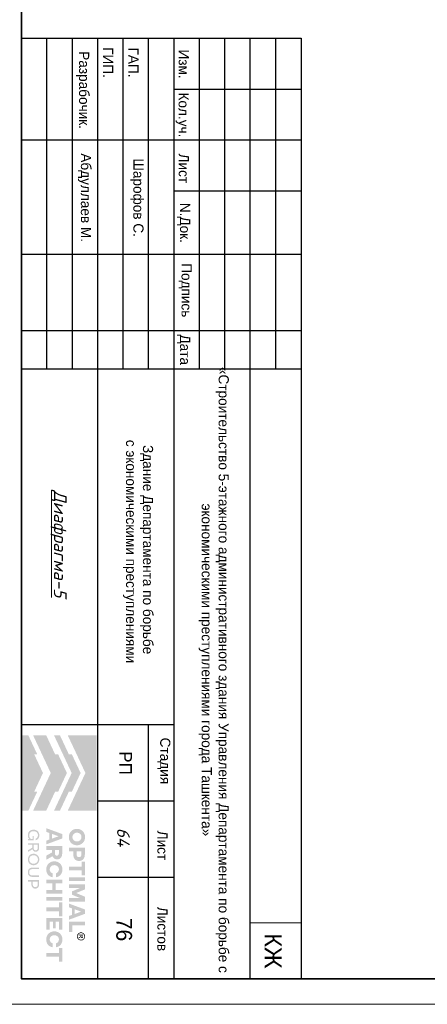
# Model space of a CAD drawing. Header units: millimetres. Extents: x -33345 to 4712671, y -3392 to 121473.
# Tile 1026 of 1056: x 4107090 to 4115108, y 44501 to 63866. Entities that reach past the tile are written whole.
import ezdxf

# ---------------------------------------------------------------- set-up
doc = ezdxf.new("R2010")
doc.units = ezdxf.units.MM
doc.layers.add('_линия', color=7, linetype='Continuous')
doc.layers.add('A Текст', color=250, linetype='Continuous', lineweight=20)
doc.layers.add('Текст', color=7, linetype='Continuous', lineweight=20)
doc.styles.add('ISOCPEUR', font='isocpeui.ttf', dxfattribs={"height": 300})
doc.styles.get("Standard").update_dxf_attribs({"font": 'arial.ttf'})
doc.styles.add('X-U-RW-01$0$StyleROMANS', font='GOTHIC.TTF')
doc.styles.add('Конструктор', font='isocpeui.ttf', dxfattribs={"height": 200})

# ---------------------------------------------------------------- blocks, each defined once
blk = doc.blocks.new('srhet')
at = {"lineweight": 20}
blk.add_lwpolyline([(-49807960, 24193266), (-49748560, 24193266), (-49748560, 24235266), (-49807960, 24235266)], close=True, dxfattribs=at)
at = {"lineweight": 35}
blk.add_lwpolyline([(-49805960, 24193766), (-49749060, 24193766), (-49749060, 24234766), (-49805960, 24234766)], close=True, dxfattribs=at)
blk = doc.blocks.new('logo')
at = {"true_color": 0x90e0ed}
h = blk.add_hatch(color=141, dxfattribs=at)
h.dxf.hatch_style = 1
h.paths.add_polyline_path([(5.672, 5.668), (0.009, 5.668), (0.009, 3.483), (1.425, 4.147), (2.84, 4.81), (4.256, 4.147), (5.672, 3.483)])
at = {"true_color": 0x212121}
h = blk.add_hatch(color=250, dxfattribs=at)
h.dxf.hatch_style = 1
h.paths.add_polyline_path([(8.107, 4.61), (8.086, 4.63), (8.064, 4.649), (8.041, 4.667), (8.017, 4.683), (7.992, 4.699), (7.967, 4.713), (7.94, 4.726), (7.912, 4.738), (7.884, 4.749), (7.855, 4.759), (7.825, 4.766), (7.795, 4.773), (7.763, 4.778), (7.732, 4.782), (7.7, 4.784), (7.667, 4.785), (7.634, 4.784), (7.602, 4.782), (7.571, 4.778), (7.54, 4.773), (7.51, 4.766), (7.48, 4.758), (7.451, 4.749), (7.422, 4.738), (7.394, 4.725), (7.367, 4.712), (7.341, 4.697), (7.316, 4.682), (7.292, 4.665), (7.269, 4.648), (7.247, 4.629), (7.226, 4.609), (7.206, 4.588), (7.187, 4.566), (7.169, 4.544), (7.153, 4.52), (7.137, 4.495), (7.122, 4.47), (7.109, 4.443), (7.097, 4.416), (7.086, 4.387), (7.076, 4.359), (7.068, 4.329), (7.061, 4.299), (7.056, 4.268), (7.053, 4.237), (7.05, 4.205), (7.05, 4.173), (7.05, 4.14), (7.053, 4.108), (7.056, 4.077), (7.061, 4.047), (7.068, 4.016), (7.076, 3.987), (7.086, 3.958), (7.097, 3.93), (7.109, 3.903), (7.122, 3.876), (7.137, 3.85), (7.153, 3.826), (7.169, 3.802), (7.187, 3.779), (7.206, 3.757), (7.226, 3.736), (7.247, 3.716), (7.269, 3.697), (7.292, 3.679), (7.316, 3.662), (7.341, 3.647), (7.367, 3.633), (7.394, 3.619), (7.422, 3.607), (7.451, 3.596), (7.48, 3.587), (7.51, 3.579), (7.54, 3.573), (7.571, 3.568), (7.602, 3.564), (7.634, 3.562), (7.667, 3.561), (7.7, 3.562), (7.732, 3.564), (7.763, 3.568), (7.795, 3.573), (7.825, 3.579), (7.855, 3.587), (7.884, 3.596), (7.912, 3.607), (7.94, 3.619), (7.967, 3.633), (7.992, 3.647), (8.017, 3.662), (8.041, 3.679), (8.064, 3.697), (8.086, 3.716), (8.107, 3.736), (8.127, 3.757), (8.146, 3.779), (8.164, 3.802), (8.181, 3.826), (8.196, 3.85), (8.211, 3.876), (8.224, 3.903), (8.237, 3.93), (8.248, 3.958), (8.257, 3.987), (8.265, 4.016), (8.272, 4.047), (8.277, 4.077), (8.281, 4.108), (8.283, 4.14), (8.284, 4.173), (8.283, 4.205), (8.281, 4.237), (8.277, 4.268), (8.272, 4.299), (8.265, 4.329), (8.257, 4.359), (8.248, 4.387), (8.237, 4.416), (8.224, 4.443), (8.211, 4.47), (8.196, 4.495), (8.181, 4.52), (8.164, 4.544), (8.146, 4.567), (8.127, 4.589)])
h.paths.add_polyline_path([(7.841, 4.464), (7.854, 4.455), (7.867, 4.446), (7.879, 4.436), (7.891, 4.426), (7.902, 4.415), (7.913, 4.403), (7.923, 4.391), (7.933, 4.379), (7.942, 4.366), (7.95, 4.352), (7.958, 4.338), (7.965, 4.324), (7.972, 4.308), (7.977, 4.293), (7.982, 4.277), (7.987, 4.261), (7.99, 4.244), (7.993, 4.228), (7.995, 4.21), (7.996, 4.193), (7.996, 4.175), (7.996, 4.157), (7.995, 4.139), (7.993, 4.121), (7.99, 4.104), (7.987, 4.088), (7.982, 4.071), (7.977, 4.055), (7.972, 4.039), (7.965, 4.024), (7.958, 4.009), (7.95, 3.994), (7.942, 3.981), (7.933, 3.967), (7.923, 3.955), (7.913, 3.942), (7.902, 3.931), (7.891, 3.92), (7.879, 3.909), (7.867, 3.9), (7.854, 3.891), (7.841, 3.882), (7.827, 3.874), (7.813, 3.867), (7.798, 3.86), (7.783, 3.854), (7.767, 3.849), (7.751, 3.844), (7.735, 3.841), (7.718, 3.838), (7.701, 3.836), (7.684, 3.835), (7.667, 3.834), (7.649, 3.835), (7.632, 3.836), (7.615, 3.838), (7.598, 3.841), (7.582, 3.844), (7.566, 3.849), (7.551, 3.854), (7.535, 3.86), (7.521, 3.867), (7.506, 3.874), (7.492, 3.882), (7.479, 3.891), (7.466, 3.9), (7.454, 3.909), (7.442, 3.92), (7.431, 3.931), (7.42, 3.942), (7.41, 3.955), (7.4, 3.967), (7.391, 3.981), (7.383, 3.994), (7.375, 4.009), (7.368, 4.024), (7.362, 4.039), (7.356, 4.055), (7.351, 4.071), (7.347, 4.088), (7.343, 4.104), (7.34, 4.121), (7.338, 4.139), (7.337, 4.157), (7.337, 4.175), (7.337, 4.193), (7.338, 4.21), (7.34, 4.228), (7.343, 4.244), (7.347, 4.261), (7.351, 4.277), (7.356, 4.293), (7.362, 4.308), (7.368, 4.324), (7.375, 4.338), (7.383, 4.352), (7.391, 4.366), (7.4, 4.379), (7.41, 4.391), (7.42, 4.403), (7.431, 4.415), (7.442, 4.426), (7.454, 4.436), (7.466, 4.446), (7.479, 4.455), (7.492, 4.464), (7.506, 4.472), (7.521, 4.479), (7.535, 4.486), (7.551, 4.492), (7.566, 4.497), (7.582, 4.501), (7.598, 4.505), (7.615, 4.508), (7.632, 4.51), (7.649, 4.511), (7.667, 4.511), (7.684, 4.511), (7.701, 4.51), (7.718, 4.508), (7.735, 4.505), (7.751, 4.501), (7.767, 4.497), (7.783, 4.492), (7.798, 4.486), (7.813, 4.479), (7.827, 4.472)], flags=16)
h.paths.add_polyline_path([(9.335, 4.648), (9.319, 4.662), (9.301, 4.675), (9.283, 4.687), (9.264, 4.698), (9.245, 4.709), (9.224, 4.719), (9.203, 4.728), (9.181, 4.736), (9.158, 4.743), (9.134, 4.749), (9.11, 4.755), (9.085, 4.759), (9.059, 4.762), (9.032, 4.765), (9.005, 4.766), (8.977, 4.767), (8.47, 4.767), (8.47, 3.579), (8.75, 3.579), (8.75, 3.898), (8.977, 3.898), (9.005, 3.898), (9.032, 3.9), (9.059, 3.902), (9.085, 3.906), (9.11, 3.91), (9.134, 3.915), (9.158, 3.921), (9.181, 3.928), (9.203, 3.936), (9.224, 3.945), (9.245, 3.954), (9.264, 3.965), (9.283, 3.976), (9.301, 3.988), (9.319, 4.001), (9.335, 4.014), (9.35, 4.029), (9.365, 4.044), (9.379, 4.059), (9.391, 4.076), (9.403, 4.093), (9.414, 4.111), (9.424, 4.13), (9.432, 4.15), (9.44, 4.17), (9.447, 4.191), (9.453, 4.212), (9.458, 4.234), (9.461, 4.257), (9.464, 4.28), (9.466, 4.304), (9.466, 4.329), (9.466, 4.353), (9.464, 4.377), (9.461, 4.401), (9.458, 4.424), (9.453, 4.446), (9.447, 4.468), (9.44, 4.489), (9.432, 4.51), (9.424, 4.53), (9.414, 4.549), (9.403, 4.567), (9.391, 4.585), (9.379, 4.602), (9.365, 4.618), (9.35, 4.633)])
h.paths.add_polyline_path([(8.75, 4.511), (8.959, 4.511), (8.984, 4.511), (9.008, 4.508), (9.031, 4.505), (9.052, 4.499), (9.071, 4.492), (9.09, 4.484), (9.106, 4.474), (9.121, 4.463), (9.135, 4.45), (9.147, 4.436), (9.156, 4.421), (9.165, 4.404), (9.171, 4.387), (9.175, 4.368), (9.178, 4.348), (9.179, 4.327), (9.178, 4.306), (9.175, 4.287), (9.171, 4.268), (9.165, 4.251), (9.156, 4.235), (9.147, 4.22), (9.135, 4.206), (9.121, 4.193), (9.106, 4.182), (9.09, 4.172), (9.071, 4.164), (9.052, 4.157), (9.031, 4.151), (9.008, 4.148), (8.984, 4.145), (8.959, 4.144), (8.75, 4.144)], flags=16)
h.paths.add_polyline_path([(10.558, 4.767), (9.528, 4.767), (9.528, 4.529), (9.904, 4.529), (9.904, 3.579), (10.182, 3.579), (10.182, 4.529), (10.558, 4.529)])
h.paths.add_polyline_path([(10.975, 4.767), (10.695, 4.767), (10.695, 3.579), (10.975, 3.579)])
h.paths.add_polyline_path([(11.611, 4.767), (11.223, 4.767), (11.223, 3.579), (11.498, 3.579), (11.498, 4.426), (11.751, 3.806), (12.012, 3.806), (12.267, 4.426), (12.267, 3.579), (12.542, 3.579), (12.542, 4.767), (12.154, 4.767), (11.882, 4.116)])
h.paths.add_polyline_path([(13.451, 4.767), (13.116, 4.767), (12.68, 3.579), (12.959, 3.579), (13.038, 3.799), (13.529, 3.799), (13.609, 3.579), (13.888, 3.579)])
h.paths.add_polyline_path([(13.285, 4.487), (13.457, 4.01), (13.111, 4.01)], flags=16)
h.paths.add_polyline_path([(14.306, 4.767), (14.026, 4.767), (14.026, 3.579), (14.808, 3.579), (14.808, 3.827), (14.306, 3.827)])
h.paths.add_polyline_path([(15.871, 2.84), (15.857, 2.86), (15.841, 2.879), (15.825, 2.898), (15.808, 2.916), (15.79, 2.933), (15.771, 2.949), (15.752, 2.964), (15.731, 2.978), (15.71, 2.992), (15.688, 3.004), (15.666, 3.016), (15.643, 3.027), (15.619, 3.037), (15.594, 3.046), (15.569, 3.053), (15.543, 3.06), (15.516, 3.066), (15.49, 3.071), (15.462, 3.074), (15.434, 3.077), (15.406, 3.079), (15.377, 3.079), (15.344, 3.078), (15.312, 3.076), (15.281, 3.072), (15.25, 3.067), (15.22, 3.061), (15.191, 3.052), (15.162, 3.043), (15.134, 3.031), (15.106, 3.019), (15.08, 3.005), (15.054, 2.991), (15.03, 2.975), (15.006, 2.958), (14.984, 2.94), (14.962, 2.921), (14.942, 2.901), (14.922, 2.88), (14.903, 2.858), (14.886, 2.835), (14.869, 2.811), (14.854, 2.787), (14.84, 2.761), (14.827, 2.734), (14.815, 2.707), (14.804, 2.679), (14.795, 2.65), (14.787, 2.621), (14.78, 2.591), (14.775, 2.561), (14.772, 2.53), (14.769, 2.499), (14.769, 2.468), (14.769, 2.436), (14.772, 2.405), (14.775, 2.374), (14.78, 2.344), (14.787, 2.314), (14.795, 2.285), (14.804, 2.256), (14.815, 2.228), (14.827, 2.201), (14.84, 2.174), (14.854, 2.149), (14.869, 2.124), (14.886, 2.1), (14.903, 2.077), (14.922, 2.055), (14.942, 2.034), (14.962, 2.014), (14.984, 1.995), (15.006, 1.977), (15.03, 1.96), (15.054, 1.945), (15.08, 1.93), (15.106, 1.916), (15.134, 1.904), (15.162, 1.893), (15.191, 1.883), (15.22, 1.875), (15.25, 1.868), (15.281, 1.863), (15.312, 1.859), (15.344, 1.857), (15.377, 1.856), (15.406, 1.856), (15.434, 1.858), (15.462, 1.861), (15.49, 1.864), (15.516, 1.869), (15.543, 1.875), (15.569, 1.882), (15.594, 1.89), (15.619, 1.898), (15.643, 1.908), (15.666, 1.919), (15.688, 1.931), (15.71, 1.943), (15.731, 1.957), (15.752, 1.971), (15.771, 1.986), (15.79, 2.002), (15.808, 2.019), (15.825, 2.037), (15.841, 2.056), (15.857, 2.075), (15.871, 2.096), (15.885, 2.117), (15.898, 2.139), (15.91, 2.161), (15.921, 2.185), (15.93, 2.209), (15.939, 2.233), (15.947, 2.259), (15.953, 2.284), (15.959, 2.311), (15.964, 2.338), (15.668, 2.338), (15.659, 2.314), (15.649, 2.291), (15.638, 2.269), (15.625, 2.249), (15.61, 2.23), (15.594, 2.213), (15.576, 2.196), (15.557, 2.181), (15.536, 2.168), (15.515, 2.156), (15.493, 2.146), (15.471, 2.138), (15.448, 2.132), (15.424, 2.127), (15.4, 2.125), (15.375, 2.124), (15.358, 2.124), (15.342, 2.125), (15.326, 2.127), (15.31, 2.13), (15.294, 2.134), (15.279, 2.139), (15.264, 2.144), (15.249, 2.15), (15.235, 2.157), (15.221, 2.165), (15.207, 2.173), (15.195, 2.182), (15.182, 2.191), (15.17, 2.201), (15.159, 2.212), (15.148, 2.223), (15.138, 2.235), (15.128, 2.247), (15.119, 2.26), (15.11, 2.273), (15.102, 2.287), (15.094, 2.302), (15.087, 2.316), (15.081, 2.332), (15.075, 2.348), (15.07, 2.364), (15.066, 2.381), (15.062, 2.397), (15.059, 2.414), (15.057, 2.432), (15.056, 2.45), (15.056, 2.468), (15.056, 2.486), (15.057, 2.503), (15.059, 2.521), (15.062, 2.538), (15.066, 2.555), (15.07, 2.571), (15.075, 2.587), (15.081, 2.603), (15.087, 2.619), (15.094, 2.634), (15.102, 2.648), (15.11, 2.662), (15.119, 2.675), (15.128, 2.688), (15.138, 2.7), (15.148, 2.712), (15.159, 2.723), (15.17, 2.734), (15.182, 2.744), (15.195, 2.753), (15.207, 2.762), (15.221, 2.77), (15.235, 2.778), (15.249, 2.785), (15.264, 2.791), (15.279, 2.797), (15.294, 2.801), (15.31, 2.805), (15.326, 2.808), (15.342, 2.81), (15.358, 2.811), (15.375, 2.812), (15.4, 2.811), (15.424, 2.808), (15.448, 2.803), (15.471, 2.797), (15.493, 2.789), (15.515, 2.779), (15.536, 2.767), (15.557, 2.754), (15.576, 2.739), (15.594, 2.722), (15.61, 2.705), (15.625, 2.686), (15.638, 2.666), (15.649, 2.644), (15.659, 2.621), (15.668, 2.597), (15.964, 2.597), (15.959, 2.624), (15.953, 2.651), (15.947, 2.677), (15.939, 2.702), (15.93, 2.726), (15.921, 2.75), (15.91, 2.774), (15.898, 2.796), (15.885, 2.818)])
h.paths.add_polyline_path([(14.632, 3.061), (13.76, 3.061), (13.76, 1.874), (14.632, 1.874), (14.632, 2.122), (14.04, 2.122), (14.04, 2.359), (14.528, 2.359), (14.528, 2.572), (14.04, 2.572), (14.04, 2.813), (14.632, 2.813)])
h.paths.add_polyline_path([(13.624, 3.061), (12.593, 3.061), (12.593, 2.824), (12.969, 2.824), (12.969, 1.874), (13.248, 1.874), (13.248, 2.824), (13.624, 2.824)])
h.paths.add_polyline_path([(12.457, 3.061), (12.177, 3.061), (12.177, 1.874), (12.457, 1.874)])
h.paths.add_polyline_path([(11.929, 3.061), (11.648, 3.061), (11.648, 2.572), (11.147, 2.572), (11.147, 3.061), (10.867, 3.061), (10.867, 1.874), (11.147, 1.874), (11.147, 2.329), (11.648, 2.329), (11.648, 1.874), (11.929, 1.874)])
h.paths.add_polyline_path([(10.624, 2.796), (10.611, 2.818), (10.597, 2.84), (10.583, 2.86), (10.567, 2.879), (10.551, 2.898), (10.534, 2.916), (10.516, 2.933), (10.497, 2.949), (10.477, 2.964), (10.457, 2.978), (10.436, 2.992), (10.414, 3.004), (10.392, 3.016), (10.368, 3.027), (10.344, 3.037), (10.32, 3.046), (10.294, 3.053), (10.269, 3.06), (10.242, 3.066), (10.215, 3.071), (10.188, 3.074), (10.16, 3.077), (10.132, 3.079), (10.103, 3.079), (10.07, 3.078), (10.038, 3.076), (10.007, 3.072), (9.976, 3.067), (9.946, 3.061), (9.917, 3.052), (9.888, 3.043), (9.86, 3.031), (9.832, 3.019), (9.806, 3.005), (9.78, 2.991), (9.756, 2.975), (9.732, 2.958), (9.71, 2.94), (9.688, 2.921), (9.667, 2.901), (9.648, 2.88), (9.629, 2.858), (9.612, 2.835), (9.595, 2.811), (9.58, 2.787), (9.566, 2.761), (9.553, 2.734), (9.541, 2.707), (9.53, 2.679), (9.52, 2.65), (9.512, 2.621), (9.506, 2.591), (9.501, 2.561), (9.497, 2.53), (9.495, 2.499), (9.494, 2.468), (9.495, 2.436), (9.497, 2.405), (9.501, 2.374), (9.506, 2.344), (9.512, 2.314), (9.52, 2.285), (9.53, 2.256), (9.541, 2.228), (9.553, 2.201), (9.566, 2.174), (9.58, 2.149), (9.595, 2.124), (9.612, 2.1), (9.629, 2.077), (9.648, 2.055), (9.667, 2.034), (9.688, 2.014), (9.71, 1.995), (9.732, 1.977), (9.756, 1.96), (9.78, 1.945), (9.806, 1.93), (9.832, 1.916), (9.86, 1.904), (9.888, 1.893), (9.917, 1.883), (9.946, 1.875), (9.976, 1.868), (10.007, 1.863), (10.038, 1.859), (10.07, 1.857), (10.103, 1.856), (10.132, 1.856), (10.16, 1.858), (10.188, 1.861), (10.215, 1.864), (10.242, 1.869), (10.269, 1.875), (10.294, 1.882), (10.32, 1.89), (10.344, 1.898), (10.368, 1.908), (10.392, 1.919), (10.414, 1.931), (10.436, 1.943), (10.457, 1.957), (10.477, 1.971), (10.497, 1.986), (10.516, 2.002), (10.534, 2.019), (10.551, 2.037), (10.567, 2.056), (10.583, 2.075), (10.597, 2.096), (10.611, 2.117), (10.624, 2.139), (10.636, 2.161), (10.646, 2.185), (10.656, 2.209), (10.665, 2.233), (10.673, 2.259), (10.679, 2.284), (10.685, 2.311), (10.689, 2.338), (10.393, 2.338), (10.385, 2.314), (10.375, 2.291), (10.364, 2.269), (10.351, 2.249), (10.336, 2.23), (10.32, 2.213), (10.302, 2.196), (10.282, 2.181), (10.262, 2.168), (10.241, 2.156), (10.219, 2.146), (10.197, 2.138), (10.174, 2.132), (10.15, 2.127), (10.126, 2.125), (10.101, 2.124), (10.084, 2.124), (10.068, 2.125), (10.052, 2.127), (10.036, 2.13), (10.02, 2.134), (10.005, 2.139), (9.99, 2.144), (9.975, 2.15), (9.961, 2.157), (9.947, 2.165), (9.933, 2.173), (9.92, 2.182), (9.908, 2.191), (9.896, 2.201), (9.885, 2.212), (9.874, 2.223), (9.864, 2.235), (9.854, 2.247), (9.844, 2.26), (9.836, 2.273), (9.828, 2.287), (9.82, 2.302), (9.813, 2.316), (9.806, 2.332), (9.801, 2.348), (9.796, 2.364), (9.791, 2.381), (9.788, 2.397), (9.785, 2.414), (9.783, 2.432), (9.782, 2.45), (9.782, 2.468), (9.782, 2.486), (9.783, 2.503), (9.785, 2.521), (9.788, 2.538), (9.791, 2.555), (9.796, 2.571), (9.801, 2.587), (9.806, 2.603), (9.813, 2.619), (9.82, 2.634), (9.828, 2.648), (9.836, 2.662), (9.844, 2.675), (9.854, 2.688), (9.864, 2.7), (9.874, 2.712), (9.885, 2.723), (9.896, 2.734), (9.908, 2.744), (9.92, 2.753), (9.933, 2.762), (9.947, 2.77), (9.961, 2.778), (9.975, 2.785), (9.99, 2.791), (10.005, 2.797), (10.02, 2.801), (10.036, 2.805), (10.052, 2.808), (10.068, 2.81), (10.084, 2.811), (10.101, 2.812), (10.126, 2.811), (10.15, 2.808), (10.174, 2.803), (10.197, 2.797), (10.219, 2.789), (10.241, 2.779), (10.262, 2.767), (10.282, 2.754), (10.302, 2.739), (10.32, 2.722), (10.336, 2.705), (10.351, 2.686), (10.364, 2.666), (10.375, 2.644), (10.385, 2.621), (10.393, 2.597), (10.689, 2.597), (10.685, 2.624), (10.679, 2.651), (10.673, 2.677), (10.665, 2.702), (10.656, 2.726), (10.646, 2.75), (10.636, 2.774)])
h.paths.add_polyline_path([(9.251, 2.936), (9.221, 2.962), (9.189, 2.986), (9.153, 3.006), (9.113, 3.023), (9.07, 3.037), (9.024, 3.047), (8.974, 3.055), (8.921, 3.06), (8.865, 3.061), (8.347, 3.061), (8.347, 1.874), (8.628, 1.874), (8.628, 2.294), (8.826, 2.294), (9.057, 1.874), (9.372, 1.874), (9.108, 2.335), (9.136, 2.346), (9.162, 2.359), (9.187, 2.374), (9.21, 2.39), (9.231, 2.407), (9.25, 2.425), (9.268, 2.445), (9.284, 2.466), (9.299, 2.488), (9.311, 2.512), (9.322, 2.537), (9.33, 2.563), (9.337, 2.59), (9.342, 2.619), (9.345, 2.649), (9.346, 2.68), (9.344, 2.725), (9.338, 2.766), (9.328, 2.805), (9.315, 2.842), (9.297, 2.876), (9.276, 2.907)])
h.paths.add_polyline_path([(8.949, 2.802), (8.967, 2.796), (8.984, 2.789), (8.999, 2.781), (9.012, 2.772), (9.024, 2.761), (9.035, 2.75), (9.044, 2.737), (9.051, 2.724), (9.056, 2.709), (9.06, 2.693), (9.063, 2.677), (9.064, 2.659), (9.063, 2.642), (9.06, 2.626), (9.056, 2.61), (9.051, 2.596), (9.044, 2.582), (9.035, 2.57), (9.024, 2.559), (9.012, 2.548), (8.999, 2.539), (8.984, 2.531), (8.967, 2.524), (8.949, 2.518), (8.93, 2.514), (8.909, 2.511), (8.887, 2.509), (8.863, 2.508), (8.628, 2.508), (8.628, 2.812), (8.863, 2.812), (8.887, 2.811), (8.909, 2.809), (8.93, 2.806)], flags=16)
h.paths.add_polyline_path([(7.773, 3.061), (7.438, 3.061), (7.002, 1.874), (7.28, 1.874), (7.36, 2.093), (7.851, 2.093), (7.931, 1.874), (8.209, 1.874)])
h.paths.add_polyline_path([(7.606, 2.781), (7.778, 2.304), (7.433, 2.304)], flags=16)
h.paths.add_polyline_path([(17.059, 3.061), (16.029, 3.061), (16.029, 2.824), (16.405, 2.824), (16.405, 1.874), (16.683, 1.874), (16.683, 2.824), (17.059, 2.824)])
at = {"true_color": 0xa7a9ac}
h = blk.add_hatch(color=253, dxfattribs=at)
h.dxf.hatch_style = 1
h.paths.add_polyline_path([(15.277, 4.754), (15.255, 4.763), (15.232, 4.77), (15.208, 4.776), (15.185, 4.779), (15.164, 4.781), (15.162, 4.781), (15.138, 4.781), (15.127, 4.78), (15.114, 4.779), (15.101, 4.777), (15.088, 4.775), (15.076, 4.772), (15.063, 4.769), (15.05, 4.765), (15.038, 4.76), (15.026, 4.755), (14.997, 4.739), (14.969, 4.721), (14.945, 4.701), (14.923, 4.679), (14.903, 4.654), (14.886, 4.628), (14.872, 4.599), (14.86, 4.567), (14.856, 4.553), (14.853, 4.539), (14.85, 4.525), (14.848, 4.51), (14.847, 4.496), (14.847, 4.481), (14.847, 4.466), (14.848, 4.452), (14.851, 4.426), (14.857, 4.402), (14.864, 4.378), (14.873, 4.355), (14.884, 4.333), (14.896, 4.312), (14.911, 4.291), (14.928, 4.272), (14.94, 4.259), (14.954, 4.247), (14.968, 4.236), (14.982, 4.225), (14.997, 4.216), (15.013, 4.207), (15.029, 4.2), (15.046, 4.193), (15.064, 4.187), (15.082, 4.182), (15.1, 4.179), (15.119, 4.176), (15.14, 4.175), (15.16, 4.175), (15.181, 4.176), (15.202, 4.179), (15.222, 4.183), (15.241, 4.188), (15.26, 4.195), (15.279, 4.203), (15.297, 4.212), (15.314, 4.222), (15.331, 4.234), (15.347, 4.247), (15.364, 4.263), (15.38, 4.28), (15.395, 4.298), (15.408, 4.317), (15.419, 4.337), (15.429, 4.358), (15.437, 4.38), (15.444, 4.403), (15.448, 4.418), (15.45, 4.433), (15.452, 4.448), (15.453, 4.463), (15.454, 4.466), (15.454, 4.49), (15.453, 4.501), (15.45, 4.523), (15.446, 4.544), (15.441, 4.565), (15.434, 4.586), (15.426, 4.605), (15.416, 4.624), (15.405, 4.643), (15.392, 4.661), (15.38, 4.676), (15.368, 4.69), (15.354, 4.703), (15.34, 4.715), (15.326, 4.726), (15.31, 4.736), (15.294, 4.745)])
h.paths.add_polyline_path([(15.249, 4.711), (15.292, 4.687), (15.329, 4.657), (15.36, 4.619), (15.383, 4.576), (15.398, 4.529), (15.403, 4.478), (15.398, 4.427), (15.383, 4.379), (15.36, 4.336), (15.329, 4.299), (15.291, 4.268), (15.248, 4.245), (15.2, 4.23), (15.149, 4.225), (15.099, 4.23), (15.051, 4.245), (15.009, 4.268), (14.971, 4.299), (14.941, 4.337), (14.917, 4.38), (14.903, 4.427), (14.897, 4.478), (14.903, 4.529), (14.917, 4.576), (14.941, 4.619), (14.972, 4.657), (15.009, 4.688), (15.052, 4.711), (15.099, 4.726), (15.15, 4.731), (15.201, 4.726)], flags=16)
h.paths.add_polyline_path([(15.197, 4.632), (15.209, 4.629), (15.219, 4.625), (15.227, 4.621), (15.235, 4.616), (15.242, 4.61), (15.249, 4.603), (15.254, 4.596), (15.259, 4.587), (15.263, 4.578), (15.267, 4.565), (15.269, 4.553), (15.269, 4.541), (15.267, 4.529), (15.264, 4.518), (15.259, 4.507), (15.252, 4.496), (15.244, 4.486), (15.238, 4.48), (15.232, 4.475), (15.225, 4.471), (15.218, 4.467), (15.211, 4.464), (15.203, 4.461), (15.196, 4.459), (15.187, 4.458), (15.177, 4.456), (15.177, 4.456), (15.189, 4.449), (15.197, 4.445), (15.203, 4.439), (15.209, 4.433), (15.215, 4.426), (15.226, 4.413), (15.235, 4.399), (15.245, 4.386), (15.254, 4.372), (15.29, 4.313), (15.291, 4.311), (15.289, 4.31), (15.23, 4.31), (15.226, 4.312), (15.182, 4.389), (15.157, 4.425), (15.152, 4.43), (15.147, 4.435), (15.141, 4.439), (15.135, 4.442), (15.129, 4.445), (15.122, 4.447), (15.115, 4.448), (15.107, 4.448), (15.072, 4.449), (15.07, 4.449), (15.07, 4.311), (15.018, 4.311), (15.018, 4.636), (15.02, 4.637), (15.161, 4.635), (15.173, 4.635), (15.185, 4.634)], flags=0)
h.paths.add_polyline_path([(15.178, 4.588), (15.187, 4.584), (15.196, 4.579), (15.2, 4.576), (15.203, 4.572), (15.206, 4.568), (15.209, 4.564), (15.211, 4.559), (15.212, 4.554), (15.213, 4.549), (15.213, 4.544), (15.213, 4.538), (15.212, 4.533), (15.211, 4.528), (15.209, 4.523), (15.206, 4.518), (15.203, 4.514), (15.199, 4.51), (15.195, 4.506), (15.19, 4.503), (15.184, 4.5), (15.178, 4.499), (15.173, 4.497), (15.161, 4.495), (15.15, 4.494), (15.138, 4.494), (15.127, 4.494), (15.074, 4.493), (15.071, 4.493), (15.071, 4.592), (15.096, 4.592), (15.159, 4.591), (15.169, 4.59)], flags=0)
h.paths.add_polyline_path([(15.267, 4.565), (15.263, 4.578), (15.259, 4.587), (15.254, 4.596), (15.249, 4.603), (15.242, 4.61), (15.235, 4.616), (15.227, 4.621), (15.219, 4.625), (15.209, 4.629), (15.197, 4.632), (15.185, 4.634), (15.173, 4.635), (15.161, 4.635), (15.02, 4.637), (15.018, 4.636), (15.018, 4.311), (15.07, 4.311), (15.07, 4.449), (15.072, 4.449), (15.107, 4.448), (15.115, 4.448), (15.122, 4.447), (15.129, 4.445), (15.135, 4.442), (15.141, 4.439), (15.147, 4.435), (15.152, 4.43), (15.157, 4.425), (15.182, 4.389), (15.226, 4.312), (15.23, 4.31), (15.289, 4.31), (15.291, 4.311), (15.29, 4.313), (15.254, 4.372), (15.245, 4.386), (15.235, 4.399), (15.226, 4.413), (15.215, 4.426), (15.209, 4.433), (15.203, 4.439), (15.197, 4.445), (15.189, 4.449), (15.177, 4.456), (15.187, 4.458), (15.196, 4.459), (15.203, 4.461), (15.211, 4.464), (15.218, 4.467), (15.225, 4.471), (15.232, 4.475), (15.238, 4.48), (15.244, 4.486), (15.252, 4.496), (15.259, 4.507), (15.264, 4.518), (15.267, 4.529), (15.269, 4.541), (15.269, 4.553)], flags=0)
h = blk.add_hatch(color=253, dxfattribs=at)
h.dxf.hatch_style = 1
h.paths.add_polyline_path([(15.242, 4.61), (15.235, 4.616), (15.227, 4.621), (15.219, 4.625), (15.209, 4.629), (15.197, 4.632), (15.185, 4.634), (15.173, 4.635), (15.161, 4.635), (15.02, 4.637), (15.018, 4.636), (15.018, 4.311), (15.07, 4.311), (15.07, 4.449), (15.072, 4.449), (15.107, 4.448), (15.115, 4.448), (15.122, 4.447), (15.129, 4.445), (15.135, 4.442), (15.141, 4.439), (15.147, 4.435), (15.152, 4.43), (15.157, 4.425), (15.182, 4.389), (15.226, 4.312), (15.23, 4.31), (15.289, 4.31), (15.291, 4.311), (15.29, 4.313), (15.254, 4.372), (15.245, 4.386), (15.235, 4.399), (15.226, 4.413), (15.215, 4.426), (15.209, 4.433), (15.203, 4.439), (15.197, 4.445), (15.189, 4.449), (15.177, 4.456), (15.187, 4.458), (15.196, 4.459), (15.203, 4.461), (15.211, 4.464), (15.218, 4.467), (15.225, 4.471), (15.232, 4.475), (15.238, 4.48), (15.244, 4.486), (15.252, 4.496), (15.259, 4.507), (15.264, 4.518), (15.267, 4.529), (15.269, 4.541), (15.269, 4.553), (15.267, 4.565), (15.263, 4.578), (15.259, 4.587), (15.254, 4.596), (15.249, 4.603)])
h.paths.add_polyline_path([(15.169, 4.59), (15.178, 4.588), (15.187, 4.584), (15.196, 4.579), (15.2, 4.576), (15.203, 4.572), (15.206, 4.568), (15.209, 4.564), (15.211, 4.559), (15.212, 4.554), (15.213, 4.549), (15.213, 4.544), (15.213, 4.538), (15.212, 4.533), (15.211, 4.528), (15.209, 4.523), (15.206, 4.518), (15.203, 4.514), (15.199, 4.51), (15.195, 4.506), (15.19, 4.503), (15.184, 4.5), (15.178, 4.499), (15.173, 4.497), (15.161, 4.495), (15.15, 4.494), (15.138, 4.494), (15.127, 4.494), (15.074, 4.493), (15.071, 4.493), (15.071, 4.592), (15.096, 4.592), (15.159, 4.591)], flags=16)
at = {"true_color": 0x1f2877}
h = blk.add_hatch(color=166, dxfattribs=at)
h.dxf.hatch_style = 1
h.paths.add_polyline_path([(2.84, 4.449), (1.425, 3.786), (1.425, 3.558), (0.009, 2.894), (0.009, 2.448), (1.425, 3.112), (2.84, 3.775), (4.256, 3.112), (5.672, 2.448), (5.672, 2.894), (4.256, 3.558), (4.256, 3.786)])
h.paths.add_polyline_path([(2.84, 3.415), (1.425, 2.751), (1.425, 2.523), (0.009, 1.86), (0.009, 0.873), (1.425, 1.536), (2.84, 2.199), (4.256, 1.536), (5.672, 0.873), (5.672, 1.86), (4.256, 2.523), (4.256, 2.751)])
h.paths.add_polyline_path([(2.84, 1.611), (1.425, 0.947), (1.425, 1.176), (0.009, 0.512), (0.009, 0.005), (5.672, 0.005), (5.672, 0.512), (4.256, 1.176), (4.256, 0.947)])
at = {"true_color": 0xa7a9ac}
h = blk.add_hatch(color=253, dxfattribs=at)
h.dxf.hatch_style = 1
h.paths.add_polyline_path([(7.824, 1.219), (7.813, 1.23), (7.803, 1.24), (7.791, 1.249), (7.78, 1.258), (7.768, 1.267), (7.756, 1.275), (7.743, 1.283), (7.73, 1.29), (7.716, 1.297), (7.703, 1.303), (7.688, 1.309), (7.674, 1.314), (7.659, 1.319), (7.644, 1.323), (7.628, 1.326), (7.613, 1.329), (7.597, 1.332), (7.581, 1.334), (7.564, 1.335), (7.547, 1.336), (7.53, 1.336), (7.506, 1.335), (7.483, 1.334), (7.461, 1.331), (7.439, 1.328), (7.417, 1.323), (7.396, 1.317), (7.376, 1.31), (7.356, 1.302), (7.337, 1.293), (7.319, 1.284), (7.301, 1.273), (7.284, 1.262), (7.268, 1.25), (7.253, 1.237), (7.238, 1.224), (7.224, 1.21), (7.211, 1.195), (7.199, 1.179), (7.187, 1.163), (7.176, 1.146), (7.166, 1.129), (7.157, 1.11), (7.149, 1.092), (7.141, 1.073), (7.134, 1.053), (7.128, 1.033), (7.124, 1.012), (7.119, 0.991), (7.116, 0.97), (7.114, 0.949), (7.113, 0.927), (7.112, 0.904), (7.113, 0.88), (7.114, 0.857), (7.116, 0.834), (7.12, 0.811), (7.124, 0.789), (7.129, 0.768), (7.135, 0.747), (7.142, 0.727), (7.15, 0.707), (7.159, 0.688), (7.168, 0.67), (7.178, 0.652), (7.189, 0.636), (7.201, 0.62), (7.214, 0.605), (7.227, 0.59), (7.241, 0.577), (7.255, 0.564), (7.271, 0.552), (7.286, 0.54), (7.303, 0.53), (7.32, 0.52), (7.338, 0.511), (7.357, 0.503), (7.376, 0.496), (7.396, 0.49), (7.416, 0.485), (7.436, 0.48), (7.458, 0.477), (7.479, 0.475), (7.501, 0.473), (7.524, 0.473), (7.546, 0.473), (7.567, 0.474), (7.588, 0.476), (7.608, 0.479), (7.627, 0.483), (7.646, 0.488), (7.664, 0.493), (7.682, 0.5), (7.699, 0.507), (7.716, 0.514), (7.732, 0.523), (7.747, 0.532), (7.761, 0.541), (7.775, 0.551), (7.789, 0.562), (7.802, 0.574), (7.802, 0.485), (7.911, 0.485), (7.911, 0.921), (7.578, 0.921), (7.578, 0.827), (7.802, 0.827), (7.802, 0.709), (7.794, 0.695), (7.785, 0.681), (7.774, 0.668), (7.763, 0.656), (7.75, 0.645), (7.735, 0.634), (7.72, 0.624), (7.703, 0.615), (7.685, 0.606), (7.666, 0.599), (7.647, 0.593), (7.627, 0.588), (7.606, 0.584), (7.585, 0.581), (7.563, 0.58), (7.54, 0.579), (7.522, 0.579), (7.505, 0.58), (7.488, 0.582), (7.472, 0.585), (7.456, 0.588), (7.441, 0.592), (7.425, 0.597), (7.411, 0.602), (7.396, 0.608), (7.383, 0.615), (7.369, 0.622), (7.357, 0.63), (7.345, 0.639), (7.333, 0.648), (7.322, 0.658), (7.311, 0.668), (7.301, 0.679), (7.292, 0.69), (7.283, 0.702), (7.275, 0.715), (7.267, 0.728), (7.26, 0.741), (7.253, 0.756), (7.247, 0.77), (7.242, 0.786), (7.237, 0.801), (7.234, 0.817), (7.23, 0.834), (7.228, 0.851), (7.226, 0.868), (7.225, 0.886), (7.225, 0.904), (7.225, 0.921), (7.226, 0.938), (7.228, 0.954), (7.23, 0.97), (7.233, 0.986), (7.236, 1.001), (7.24, 1.016), (7.245, 1.031), (7.25, 1.046), (7.256, 1.06), (7.262, 1.074), (7.27, 1.087), (7.277, 1.099), (7.285, 1.112), (7.294, 1.123), (7.304, 1.135), (7.314, 1.145), (7.324, 1.155), (7.335, 1.165), (7.347, 1.174), (7.359, 1.182), (7.371, 1.19), (7.385, 1.197), (7.398, 1.204), (7.412, 1.21), (7.427, 1.215), (7.442, 1.22), (7.458, 1.223), (7.474, 1.226), (7.49, 1.228), (7.508, 1.229), (7.525, 1.23), (7.547, 1.229), (7.569, 1.227), (7.59, 1.224), (7.61, 1.219), (7.629, 1.214), (7.648, 1.207), (7.667, 1.199), (7.684, 1.189), (7.701, 1.178), (7.716, 1.166), (7.73, 1.154), (7.743, 1.14), (7.755, 1.125), (7.765, 1.109), (7.775, 1.091), (7.783, 1.073), (7.908, 1.073), (7.903, 1.089), (7.897, 1.104), (7.891, 1.118), (7.884, 1.132), (7.877, 1.146), (7.869, 1.159), (7.861, 1.172), (7.852, 1.185), (7.843, 1.197), (7.834, 1.208)])
h.paths.add_polyline_path([(8.756, 1.163), (8.751, 1.175), (8.746, 1.187), (8.74, 1.198), (8.733, 1.208), (8.725, 1.219), (8.717, 1.229), (8.709, 1.238), (8.7, 1.247), (8.69, 1.255), (8.68, 1.263), (8.669, 1.271), (8.658, 1.278), (8.646, 1.285), (8.634, 1.291), (8.621, 1.296), (8.608, 1.301), (8.594, 1.306), (8.579, 1.31), (8.565, 1.314), (8.549, 1.317), (8.534, 1.319), (8.517, 1.321), (8.501, 1.322), (8.484, 1.323), (8.466, 1.323), (8.136, 1.323), (8.136, 0.485), (8.245, 0.485), (8.245, 0.814), (8.464, 0.814), (8.654, 0.485), (8.783, 0.485), (8.579, 0.828), (8.602, 0.835), (8.623, 0.843), (8.643, 0.853), (8.662, 0.863), (8.679, 0.875), (8.695, 0.888), (8.709, 0.902), (8.723, 0.917), (8.734, 0.933), (8.744, 0.95), (8.753, 0.968), (8.76, 0.986), (8.766, 1.006), (8.769, 1.026), (8.772, 1.047), (8.773, 1.07), (8.772, 1.084), (8.771, 1.098), (8.77, 1.112), (8.767, 1.125), (8.764, 1.138), (8.761, 1.151)])
h.paths.add_polyline_path([(8.245, 1.223), (8.455, 1.223), (8.479, 1.223), (8.501, 1.221), (8.522, 1.218), (8.541, 1.213), (8.56, 1.207), (8.577, 1.2), (8.592, 1.192), (8.606, 1.182), (8.619, 1.171), (8.63, 1.159), (8.639, 1.146), (8.647, 1.132), (8.653, 1.117), (8.657, 1.101), (8.659, 1.084), (8.66, 1.066), (8.659, 1.047), (8.657, 1.03), (8.653, 1.014), (8.647, 0.999), (8.639, 0.985), (8.63, 0.972), (8.619, 0.96), (8.606, 0.949), (8.592, 0.94), (8.577, 0.931), (8.56, 0.924), (8.541, 0.918), (8.522, 0.914), (8.501, 0.911), (8.479, 0.909), (8.455, 0.908), (8.245, 0.908)], flags=16)
h.paths.add_polyline_path([(9.702, 1.165), (9.689, 1.181), (9.676, 1.197), (9.662, 1.212), (9.647, 1.226), (9.631, 1.239), (9.615, 1.252), (9.598, 1.263), (9.581, 1.274), (9.563, 1.285), (9.544, 1.294), (9.525, 1.303), (9.505, 1.311), (9.484, 1.317), (9.464, 1.323), (9.443, 1.328), (9.421, 1.331), (9.399, 1.334), (9.377, 1.336), (9.355, 1.336), (9.332, 1.336), (9.31, 1.334), (9.288, 1.331), (9.266, 1.328), (9.245, 1.323), (9.225, 1.317), (9.204, 1.311), (9.184, 1.303), (9.165, 1.294), (9.146, 1.285), (9.128, 1.274), (9.111, 1.263), (9.094, 1.252), (9.078, 1.239), (9.062, 1.226), (9.047, 1.212), (9.033, 1.197), (9.02, 1.181), (9.007, 1.165), (8.995, 1.148), (8.984, 1.131), (8.974, 1.113), (8.965, 1.094), (8.956, 1.075), (8.948, 1.055), (8.941, 1.034), (8.936, 1.014), (8.931, 0.993), (8.928, 0.971), (8.925, 0.949), (8.923, 0.927), (8.923, 0.904), (8.923, 0.882), (8.925, 0.859), (8.928, 0.838), (8.931, 0.816), (8.936, 0.795), (8.941, 0.774), (8.948, 0.754), (8.956, 0.734), (8.965, 0.715), (8.974, 0.696), (8.984, 0.678), (8.995, 0.66), (9.007, 0.644), (9.02, 0.628), (9.033, 0.612), (9.047, 0.597), (9.062, 0.583), (9.078, 0.57), (9.094, 0.557), (9.111, 0.545), (9.128, 0.534), (9.146, 0.524), (9.165, 0.514), (9.184, 0.506), (9.204, 0.498), (9.225, 0.491), (9.245, 0.486), (9.266, 0.481), (9.288, 0.477), (9.31, 0.475), (9.332, 0.473), (9.355, 0.473), (9.377, 0.473), (9.399, 0.475), (9.421, 0.477), (9.443, 0.481), (9.464, 0.486), (9.484, 0.491), (9.505, 0.498), (9.525, 0.506), (9.544, 0.514), (9.563, 0.524), (9.581, 0.534), (9.598, 0.545), (9.615, 0.557), (9.631, 0.57), (9.647, 0.583), (9.662, 0.597), (9.676, 0.612), (9.689, 0.628), (9.702, 0.644), (9.714, 0.66), (9.725, 0.678), (9.735, 0.696), (9.744, 0.715), (9.753, 0.734), (9.761, 0.754), (9.768, 0.774), (9.773, 0.795), (9.778, 0.816), (9.782, 0.838), (9.784, 0.859), (9.786, 0.882), (9.786, 0.904), (9.786, 0.927), (9.784, 0.949), (9.782, 0.971), (9.778, 0.993), (9.773, 1.014), (9.768, 1.034), (9.761, 1.055), (9.753, 1.075), (9.744, 1.094), (9.735, 1.113), (9.725, 1.131), (9.714, 1.148)])
h.paths.add_polyline_path([(9.126, 1.137), (9.136, 1.148), (9.148, 1.158), (9.16, 1.167), (9.172, 1.176), (9.185, 1.184), (9.198, 1.192), (9.212, 1.199), (9.227, 1.205), (9.242, 1.211), (9.257, 1.216), (9.272, 1.22), (9.288, 1.223), (9.304, 1.226), (9.321, 1.228), (9.337, 1.229), (9.355, 1.23), (9.372, 1.229), (9.388, 1.228), (9.405, 1.226), (9.421, 1.223), (9.437, 1.22), (9.452, 1.216), (9.467, 1.211), (9.482, 1.205), (9.497, 1.199), (9.511, 1.192), (9.524, 1.184), (9.537, 1.176), (9.549, 1.167), (9.561, 1.158), (9.573, 1.148), (9.583, 1.137), (9.594, 1.126), (9.604, 1.114), (9.613, 1.102), (9.621, 1.089), (9.629, 1.076), (9.637, 1.063), (9.644, 1.048), (9.65, 1.034), (9.655, 1.019), (9.66, 1.003), (9.664, 0.988), (9.668, 0.972), (9.67, 0.955), (9.672, 0.939), (9.673, 0.922), (9.674, 0.904), (9.673, 0.887), (9.672, 0.87), (9.67, 0.853), (9.668, 0.837), (9.664, 0.821), (9.66, 0.805), (9.655, 0.79), (9.65, 0.775), (9.644, 0.76), (9.637, 0.746), (9.629, 0.732), (9.621, 0.719), (9.613, 0.707), (9.604, 0.694), (9.594, 0.683), (9.583, 0.672), (9.573, 0.661), (9.561, 0.651), (9.549, 0.641), (9.537, 0.633), (9.524, 0.624), (9.511, 0.617), (9.497, 0.61), (9.482, 0.603), (9.467, 0.598), (9.452, 0.593), (9.437, 0.589), (9.421, 0.585), (9.405, 0.582), (9.388, 0.581), (9.372, 0.579), (9.355, 0.579), (9.337, 0.579), (9.321, 0.581), (9.304, 0.582), (9.288, 0.585), (9.272, 0.589), (9.257, 0.593), (9.242, 0.598), (9.227, 0.603), (9.212, 0.61), (9.198, 0.617), (9.185, 0.624), (9.172, 0.633), (9.16, 0.641), (9.148, 0.651), (9.136, 0.661), (9.126, 0.672), (9.115, 0.683), (9.105, 0.694), (9.096, 0.707), (9.088, 0.719), (9.08, 0.732), (9.072, 0.746), (9.065, 0.76), (9.059, 0.775), (9.054, 0.79), (9.049, 0.805), (9.045, 0.821), (9.041, 0.837), (9.039, 0.853), (9.037, 0.87), (9.036, 0.887), (9.035, 0.904), (9.036, 0.922), (9.037, 0.939), (9.039, 0.955), (9.041, 0.972), (9.045, 0.988), (9.049, 1.003), (9.054, 1.019), (9.059, 1.034), (9.065, 1.048), (9.072, 1.063), (9.08, 1.076), (9.088, 1.089), (9.096, 1.102), (9.105, 1.114), (9.115, 1.126)], flags=16)
h.paths.add_polyline_path([(10.079, 1.323), (9.97, 1.323), (9.97, 0.817), (9.97, 0.797), (9.972, 0.778), (9.973, 0.759), (9.976, 0.741), (9.979, 0.723), (9.983, 0.705), (9.988, 0.689), (9.994, 0.672), (10, 0.656), (10.007, 0.641), (10.015, 0.627), (10.023, 0.613), (10.032, 0.6), (10.042, 0.587), (10.052, 0.575), (10.063, 0.564), (10.074, 0.553), (10.086, 0.543), (10.099, 0.534), (10.113, 0.525), (10.127, 0.517), (10.141, 0.51), (10.156, 0.503), (10.172, 0.496), (10.189, 0.491), (10.205, 0.486), (10.223, 0.482), (10.241, 0.479), (10.259, 0.476), (10.278, 0.474), (10.298, 0.473), (10.318, 0.473), (10.338, 0.473), (10.358, 0.474), (10.377, 0.476), (10.395, 0.479), (10.413, 0.482), (10.43, 0.486), (10.447, 0.491), (10.464, 0.496), (10.479, 0.503), (10.495, 0.51), (10.509, 0.517), (10.523, 0.525), (10.536, 0.534), (10.549, 0.543), (10.561, 0.553), (10.573, 0.564), (10.583, 0.575), (10.593, 0.587), (10.603, 0.6), (10.612, 0.613), (10.62, 0.627), (10.628, 0.641), (10.635, 0.656), (10.641, 0.672), (10.646, 0.689), (10.651, 0.705), (10.655, 0.723), (10.659, 0.741), (10.661, 0.759), (10.663, 0.778), (10.664, 0.797), (10.665, 0.817), (10.665, 1.323), (10.556, 1.323), (10.556, 0.817), (10.555, 0.788), (10.552, 0.761), (10.547, 0.736), (10.54, 0.713), (10.531, 0.691), (10.521, 0.671), (10.508, 0.653), (10.494, 0.636), (10.477, 0.621), (10.46, 0.608), (10.44, 0.597), (10.419, 0.589), (10.396, 0.582), (10.372, 0.577), (10.346, 0.574), (10.318, 0.573), (10.29, 0.574), (10.264, 0.577), (10.24, 0.582), (10.217, 0.589), (10.196, 0.597), (10.176, 0.608), (10.158, 0.621), (10.142, 0.636), (10.127, 0.653), (10.114, 0.671), (10.103, 0.691), (10.095, 0.713), (10.088, 0.736), (10.083, 0.761), (10.08, 0.788), (10.079, 0.817)])
h.paths.add_polyline_path([(11.497, 1.203), (11.488, 1.214), (11.479, 1.225), (11.469, 1.235), (11.459, 1.245), (11.448, 1.254), (11.437, 1.262), (11.425, 1.27), (11.412, 1.278), (11.399, 1.285), (11.385, 1.291), (11.371, 1.297), (11.356, 1.303), (11.341, 1.308), (11.326, 1.312), (11.309, 1.315), (11.293, 1.318), (11.276, 1.321), (11.259, 1.322), (11.241, 1.323), (11.223, 1.323), (10.911, 1.323), (10.911, 0.485), (11.02, 0.485), (11.02, 0.742), (11.223, 0.742), (11.241, 0.742), (11.259, 0.743), (11.276, 0.745), (11.293, 0.747), (11.309, 0.75), (11.326, 0.754), (11.341, 0.758), (11.356, 0.763), (11.371, 0.769), (11.385, 0.775), (11.399, 0.781), (11.412, 0.789), (11.425, 0.796), (11.437, 0.805), (11.448, 0.814), (11.459, 0.823), (11.469, 0.833), (11.479, 0.843), (11.488, 0.854), (11.497, 0.866), (11.505, 0.878), (11.512, 0.89), (11.519, 0.903), (11.525, 0.916), (11.53, 0.93), (11.535, 0.944), (11.539, 0.959), (11.542, 0.973), (11.545, 0.988), (11.546, 1.004), (11.548, 1.02), (11.548, 1.036), (11.548, 1.052), (11.546, 1.067), (11.545, 1.083), (11.542, 1.098), (11.539, 1.112), (11.535, 1.127), (11.53, 1.14), (11.525, 1.154), (11.519, 1.167), (11.512, 1.18), (11.505, 1.192)])
h.paths.add_polyline_path([(11.02, 1.223), (11.211, 1.223), (11.236, 1.223), (11.26, 1.22), (11.282, 1.216), (11.303, 1.21), (11.323, 1.203), (11.342, 1.194), (11.359, 1.184), (11.375, 1.171), (11.389, 1.158), (11.401, 1.143), (11.412, 1.128), (11.42, 1.111), (11.427, 1.093), (11.431, 1.074), (11.434, 1.054), (11.435, 1.033), (11.434, 1.012), (11.431, 0.992), (11.427, 0.973), (11.42, 0.955), (11.412, 0.938), (11.401, 0.922), (11.389, 0.907), (11.375, 0.894), (11.359, 0.882), (11.342, 0.871), (11.323, 0.862), (11.303, 0.855), (11.282, 0.849), (11.26, 0.845), (11.236, 0.843), (11.211, 0.842), (11.02, 0.842)], flags=16)
blk = doc.blocks.new('medgor')
at = {"ltscale": 25}
for p, q in [((-44011134, 22929075), (-44011134, 22934575)), ((-44010134, 22932075), (-44010134, 22934575)), ((-44009134, 22929075), (-44009134, 22934575)), ((-44008134, 22932075), (-44008134, 22934575)), ((-44006889, 22929075), (-44006889, 22934575)), ((-44005389, 22929075), (-44005389, 22934575)), ((-44004634, 22929075), (-44004634, 22934575)), ((-44004634, 22934075), (-44011134, 22934075)), ((-43992634, 22933575), (-44011134, 22933575)), ((-44004634, 22933075), (-44011134, 22933075)), ((-44004634, 22932575), (-44011134, 22932575)), ((-43992634, 22932075), (-44011134, 22932075)), ((-43997634, 22929075), (-43997634, 22932075)), ((-43996134, 22930575), (-43996134, 22932075)), ((-43994634, 22930575), (-43994634, 22932075)), ((-44004634, 22931575), (-44011134, 22931575)), ((-43992634, 22931575), (-43997634, 22931575)), ((-44004634, 22931075), (-44011134, 22931075)), ((-43992634, 22930575), (-44011134, 22930575)), ((-44004634, 22930075), (-44011134, 22930075)), ((-44004634, 22929575), (-44011134, 22929575))]:
    blk.add_line(p, q, dxfattribs=at)
at = {"linetype": 'Continuous', "lineweight": 0}
for p, q in [((-43992634, 22934575), (-43993734, 22934575)), ((-43993734, 22934575), (-43993734, 22933575))]:
    blk.add_line(p, q, dxfattribs=at)
at = {"ltscale": 25}
blk.add_lwpolyline([(-44011134, 22934575), (-43992634, 22934575), (-43992634, 22929075), (-44011134, 22929075)], close=True, dxfattribs=at)
at = {"xscale": 261.1155435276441, "yscale": 261.1155435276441, "zscale": 261.1155435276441}
blk.add_blockref('logo', (-43997425, 22929076), dxfattribs=at)
at = {"color": 7, "linetype": 'Continuous', "lineweight": 0, "ltscale": 4, "insert": (-43993184, 22934025), "char_height": 330, "width": 1100, "attachment_point": 5}
blk.add_mtext('{\\C256;КЖ}', dxfattribs=at)
at = {"layer": 'Текст', "style": 'X-U-RW-01$0$StyleROMANS'}
blk.add_text('76', height=310.7, dxfattribs=at).set_placement((-43993836, 22930939))
at = {"layer": 'Текст', "attachment_point": 8, "style": 'X-U-RW-01$0$StyleROMANS'}
for s, insert, char_height, width in [('\\pxqc;«Строительство 5-этажного административного здания Управления Департамента по борьбе с экономическими преступлениями города Ташкента»', (-43998711, 22932559), 200, 11910.39), ('Изм.', (-44010625, 22932165), 200, 748.42), ('Кол.уч.', (-44009625, 22932105), 200, 748.42), ('Лист', (-44008575, 22932165), 200, 748.42), ('N.Док.', (-44007503, 22932135), 200, 748.42), ('Подпись', (-44006177, 22932165), 200, 748.42), ('Дата', (-44005008, 22932135), 200, 748.42), ('Стадия', (-43996921, 22931745), 200, 748.42), ('Лист', (-43995259, 22931745), 200, 748.42), ('Листов', (-43993616, 22931745), 200, 748.42), ('Здание Департамента по борьбе\\P с экономическими преступлениями', (-44001076, 22931070), 200, 11910.39), ('ГАП.', (-44010657, 22931178), 200, 748.42), ('Шарофов С.', (-44007998, 22931215), 200, 2029.72), ('РП', (-43996880, 22930997), 250, 748.42), ('ГИП.', (-44010657, 22930678), 200, 748.42), ('Разрабочик.', (-44010114, 22930147), 200, 748.42), ('Абдуллаев М.', (-44007998, 22930183), 200, 2180.46)]:
    blk.add_mtext(s, dxfattribs=dict(at, insert=insert, char_height=char_height, width=width))

msp = doc.modelspace()

# ---------------------------------------------------------------- block references
at = {"rotation": 270}
msp.add_blockref('medgor', (-18821949.506, -43947632.783), dxfattribs=at)
at = {"layer": '_линия', "color": 18, "lineweight": 0, "rotation": 270}
msp.add_blockref('srhet', (-20086640.753, -49704059.044), dxfattribs=at)

# ---------------------------------------------------------------- texts
at = {"color": 7, "ltscale": 500, "insert": (4109130.794, 47790.131), "char_height": 250, "width": 7000, "attachment_point": 5, "rotation": 270, "line_spacing_factor": 0.9, "style": 'Конструктор'}
msp.add_mtext('64', dxfattribs=at)
at = {"layer": 'A Текст', "color": 7, "insert": (4107695.729, 53557.55, -1359241.5), "char_height": 250, "width": 5487.15109, "attachment_point": 8, "rotation": 270, "style": 'ISOCPEUR'}
msp.add_mtext('{\\L\\C256;Диафрагма-5}', dxfattribs=at)

doc.saveas('drawing.dxf')
